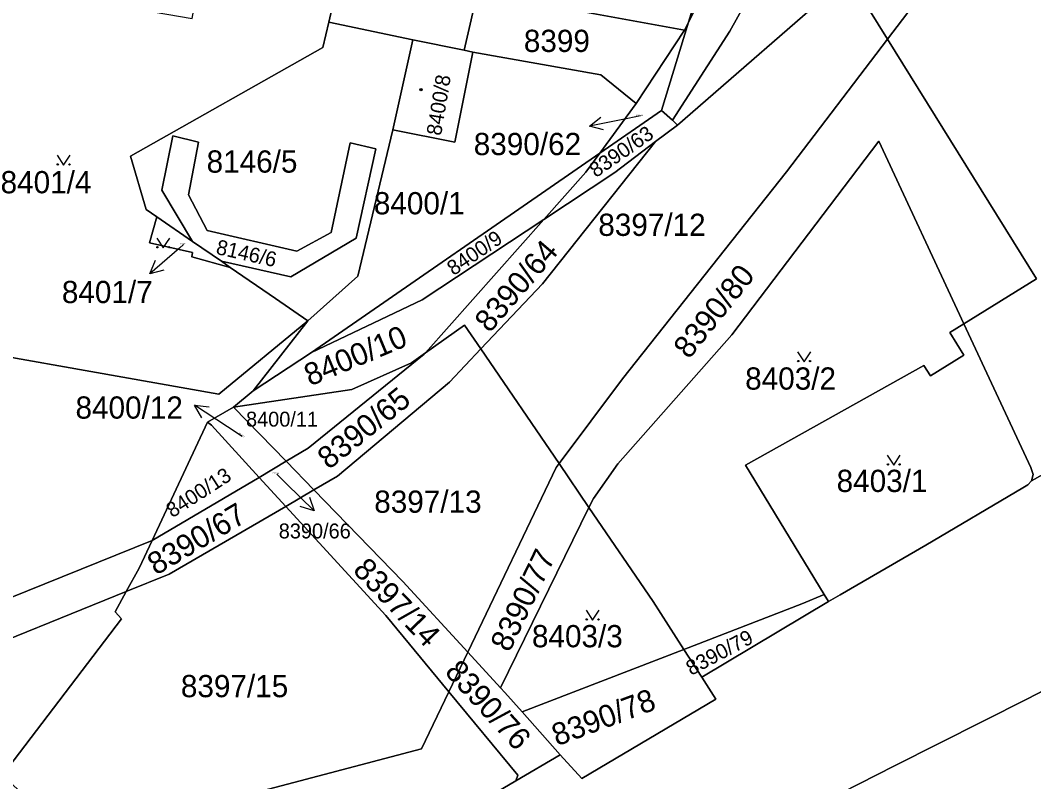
# Model space of a CAD drawing. Extents: x -596233 to -595156, y -1161235 to -1159375.
# Drawn here: x -595729.5 to -595651.9, y -1160323.2 to -1160265 of the extents above; entities that cross this region are included whole.
import ezdxf

# ---------------------------------------------------------------- set-up
doc = ezdxf.new("R2010")
doc.units = 0
for name, color, linetype in [('KN_KULTURY', 7, 'Continuous'), ('KN_PARC_CIS_POM', 7, 'Continuous'), ('KN_PARC_CIS_POZ', 7, 'Continuous'), ('KN_PARC_CIS_STAV', 7, 'Continuous'), ('KN_PARC_PLOCHA', 7, 'Continuous'), ('PARC_C_SIPKA', 7, 'Continuous'), ('parcely_l', 7, 'Continuous')]:
    doc.layers.add(name, color=color, linetype=linetype)

msp = doc.modelspace()

# ---------------------------------------------------------------- linework, layer by layer
at = {"layer": 'KN_KULTURY'}
for points in [[(-595726.6818, -1160275.2816), (-595726.1818, -1160276.0316), (-595725.6818, -1160275.2816)], [(-595719.0518, -1160281.6216), (-595718.5518, -1160282.3716), (-595718.0518, -1160281.6216)], [(-595670.0018, -1160290.3216), (-595669.5018, -1160291.0716), (-595669.0018, -1160290.3216)], [(-595663.1418, -1160298.2316), (-595662.6418, -1160298.9816), (-595662.1418, -1160298.2316)], [(-595686.1918, -1160310.0916), (-595685.6918, -1160310.8416), (-595685.1918, -1160310.0916)]]:
    msp.add_lwpolyline(points, dxfattribs=at)
for centre, radius in [((-595698.83, -1160270.26), 0.09), ((-595698.83, -1160270.26), 0.0398), ((-595726.632, -1160275.9814), 0.05), ((-595725.7326, -1160275.9814), 0.05), ((-595719.002, -1160282.3214), 0.05), ((-595718.1026, -1160282.3214), 0.05), ((-595669.952, -1160291.0214), 0.05), ((-595669.0526, -1160291.0214), 0.05), ((-595663.092, -1160298.9314), 0.05), ((-595662.1926, -1160298.9314), 0.05), ((-595686.142, -1160310.7914), 0.05), ((-595685.2426, -1160310.7914), 0.05)]:
    msp.add_circle(centre, radius, dxfattribs=at)
at = {"layer": 'KN_PARC_PLOCHA'}
for points in [[(-595662.1, -1160147.42), (-595678.01, -1160185.16), (-595683.6, -1160199.33), (-595681.39, -1160199.77), (-595681.46, -1160200.19), (-595682.04, -1160203.54), (-595682.61, -1160206.87), (-595683.18, -1160210.2), (-595683.74, -1160213.52), (-595684.3, -1160216.82), (-595684.86, -1160220.12), (-595685.42, -1160223.38), (-595695.53, -1160267.25), (-595699.46, -1160266.44), (-595705.89, -1160265.1), (-595705.66, -1160264.11), (-595715.92, -1160262.36), (-595728.55, -1160260.24), (-595732.01, -1160259.46), (-595732.43, -1160261.95), (-595734.51, -1160274.52), (-595781.99, -1160267.46)], [(-595668.84, -1160214.15), (-595671.5, -1160243.68), (-595671.8, -1160246.05), (-595672.77, -1160246.81), (-595678.36, -1160265.1), (-595678.67, -1160265.71), (-595686.8, -1160264.24), (-595686.24, -1160260.93), (-595685.67, -1160257.61), (-595685.11, -1160254.29), (-595684.55, -1160251), (-595683.98, -1160247.7), (-595683.42, -1160244.36), (-595682.85, -1160241.01), (-595682.28, -1160237.71), (-595681.72, -1160234.41), (-595681.15, -1160231.06), (-595680.57, -1160227.62), (-595680.01, -1160224.36), (-595679.44, -1160221)], [(-595781.99, -1160267.46), (-595734.51, -1160274.52), (-595740.83, -1160288.87), (-595714.29, -1160293.56), (-595707.48, -1160287.94), (-595711.67, -1160293.3), (-595713.18, -1160294.55), (-595715.18, -1160295.69), (-595719.4, -1160304.76), (-595735.86, -1160311.37), (-595751.25, -1160316.43), (-595764.1, -1160319.75), (-595777.71, -1160322.71)], [(-595703.87, -1160330.38), (-595691.57, -1160323.14), (-595688.17, -1160321.14), (-595686.53, -1160322.97), (-595676.27, -1160316.88), (-595677.34, -1160315.21), (-595667.65, -1160309.43), (-595666.75, -1160308.9), (-595660.19, -1160305.1), (-595652.77, -1160300.71), (-595652.38, -1160300.49), (-595652.11, -1160300.18), (-595644.7, -1160296.06)], [(-595642.28, -1160311.6), (-595652.4, -1160316.87), (-595662.59, -1160322), (-595672.11, -1160326.84)]]:
    msp.add_lwpolyline(points, dxfattribs=at)
for points in [[(-595611.84, -1160199.17), (-595663.11, -1160266.4), (-595666.1, -1160261.57), (-595679.19, -1160272.97), (-595679.59, -1160272.6), (-595675.19, -1160265.8), (-595671.91, -1160259.87), (-595670.63, -1160255.59), (-595668.7, -1160243.96), (-595668.65, -1160243.58), (-595654.85, -1160232.78), (-595651.39, -1160230), (-595648.51, -1160231.05), (-595642.42, -1160222.76), (-595636.64, -1160218.1), (-595613.21, -1160197.7)], [(-595598.02, -1160214.57), (-595599.45, -1160216.49), (-595624.75, -1160249.88), (-595632.54, -1160261.41), (-595633.97, -1160264.44), (-595635.1, -1160267.78), (-595635.19, -1160272.54), (-595634.26, -1160276.74), (-595630.06, -1160286.42), (-595628.79, -1160288.18), (-595643.68, -1160297.49), (-595644.7, -1160296.06), (-595652.11, -1160300.18), (-595651.98, -1160299.7), (-595652.14, -1160299.16), (-595657.27, -1160288.17), (-595651.73, -1160284.73), (-595663.11, -1160266.4), (-595611.84, -1160199.17), (-595603.47, -1160208.11)], [(-595685.97, -1160226.64), (-595686.56, -1160230.08), (-595687.13, -1160233.43), (-595687.69, -1160236.73), (-595688.25, -1160240.03), (-595688.82, -1160243.38), (-595689.39, -1160246.73), (-595689.95, -1160250.01), (-595690.51, -1160253.33), (-595691.08, -1160256.66), (-595691.64, -1160259.96), (-595692.2, -1160263.27), (-595686.8, -1160264.24), (-595678.67, -1160265.71), (-595682.36, -1160271.33), (-595685.06, -1160269.14), (-595694.87, -1160267.39), (-595695.53, -1160267.25), (-595685.42, -1160223.38)], [(-595679.59, -1160272.6), (-595680.42, -1160271.85), (-595678.36, -1160265.1), (-595675.41, -1160259.32), (-595672.4, -1160250.8), (-595671.8, -1160246.05), (-595668.65, -1160243.58), (-595668.7, -1160243.96), (-595670.63, -1160255.59), (-595671.91, -1160259.87), (-595675.19, -1160265.8)], [(-595678.36, -1160265.1), (-595672.77, -1160246.81), (-595671.8, -1160246.05), (-595672.4, -1160250.8), (-595675.41, -1160259.32)], [(-595728.55, -1160260.24), (-595729.02, -1160262.63), (-595716.35, -1160264.81), (-595715.92, -1160262.36), (-595705.66, -1160264.11), (-595705.89, -1160265.1), (-595706.33, -1160267.03), (-595721.07, -1160275.35), (-595719.87, -1160279.44), (-595719.06, -1160280), (-595719.62, -1160281.98), (-595716.32, -1160282.73), (-595716.37, -1160283.06), (-595713.44, -1160283.86), (-595709.97, -1160286.25), (-595707.48, -1160287.94), (-595714.29, -1160293.56), (-595740.83, -1160288.87), (-595734.51, -1160274.52), (-595732.01, -1160274.97), (-595729.98, -1160262.34), (-595732.43, -1160261.95), (-595732.01, -1160259.46)], [(-595663.11, -1160266.4), (-595670.85, -1160276.55), (-595683.41, -1160292.39), (-595688.26, -1160298.87), (-595694.24, -1160290.1), (-595689.53, -1160285.11), (-595680.87, -1160274.24), (-595679.19, -1160272.97), (-595666.1, -1160261.57)], [(-595699.46, -1160266.44), (-595700.98, -1160273.34), (-595703.67, -1160284.54), (-595707.48, -1160287.94), (-595709.97, -1160286.25), (-595713.44, -1160283.86), (-595714.11, -1160283.39), (-595708.78, -1160284.59), (-595703.78, -1160281.63), (-595702.28, -1160274.78), (-595704.24, -1160274.34), (-595705.71, -1160281.19), (-595708.33, -1160282.63), (-595715.2, -1160281.03), (-595716.63, -1160278.32), (-595715.85, -1160274.28), (-595717.83, -1160273.79), (-595718.67, -1160277.94), (-595716.33, -1160281.87), (-595719.06, -1160280), (-595719.87, -1160279.44), (-595721.07, -1160275.35), (-595706.33, -1160267.03), (-595705.89, -1160265.1)], [(-595680.42, -1160271.85), (-595685.14, -1160275.12), (-595682.36, -1160271.33), (-595678.67, -1160265.71), (-595678.36, -1160265.1)], [(-595695.53, -1160267.25), (-595694.87, -1160267.39), (-595696.24, -1160274.28), (-595700.98, -1160273.34), (-595699.46, -1160266.44)], [(-595657.27, -1160288.17), (-595663.79, -1160274.2), (-595675.03, -1160289.01), (-595683.76, -1160298.89), (-595685.63, -1160301.53), (-595685.97, -1160302.22), (-595688.26, -1160298.87), (-595683.41, -1160292.39), (-595670.85, -1160276.55), (-595663.11, -1160266.4), (-595651.73, -1160284.73)], [(-595682.36, -1160271.33), (-595685.14, -1160275.12), (-595707.2, -1160290.38), (-595711.67, -1160293.3), (-595707.48, -1160287.94), (-595703.67, -1160284.54), (-595700.98, -1160273.34), (-595696.24, -1160274.28), (-595694.87, -1160267.39), (-595685.06, -1160269.14)], [(-595679.59, -1160272.6), (-595679.19, -1160272.97), (-595680.87, -1160274.24), (-595683.98, -1160276.59), (-595689.43, -1160280.2), (-595686.21, -1160276.57), (-595685.14, -1160275.12), (-595680.42, -1160271.85)], [(-595714.11, -1160283.39), (-595716.33, -1160281.87), (-595718.67, -1160277.94), (-595717.83, -1160273.79), (-595715.85, -1160274.28), (-595716.63, -1160278.32), (-595715.2, -1160281.03), (-595708.33, -1160282.63), (-595705.71, -1160281.19), (-595704.24, -1160274.34), (-595702.28, -1160274.78), (-595703.78, -1160281.63), (-595708.78, -1160284.59)], [(-595657.27, -1160288.17), (-595658.36, -1160288.85), (-595657.29, -1160290.57), (-595659.84, -1160292.16), (-595660.34, -1160291.36), (-595673.99, -1160298.98), (-595667.98, -1160308.88), (-595669.68, -1160309.6), (-595678.7, -1160313.08), (-595681.05, -1160309.43), (-595685.97, -1160302.22), (-595685.63, -1160301.53), (-595683.76, -1160298.89), (-595675.03, -1160289.01), (-595663.79, -1160274.2)], [(-595694.24, -1160290.1), (-595695.49, -1160288.27), (-595698.49, -1160290.4), (-595689.43, -1160280.2), (-595683.98, -1160276.59), (-595680.87, -1160274.24), (-595689.53, -1160285.11)], [(-595689.43, -1160280.2), (-595698.73, -1160286.35), (-595707.2, -1160290.38), (-595685.14, -1160275.12), (-595686.21, -1160276.57)], [(-595716.33, -1160281.87), (-595714.11, -1160283.39), (-595713.44, -1160283.86), (-595716.37, -1160283.06), (-595716.32, -1160282.73), (-595719.62, -1160281.98), (-595719.06, -1160280)], [(-595698.49, -1160290.4), (-595699.56, -1160291.16), (-595704.12, -1160293.2), (-595713.18, -1160294.55), (-595711.67, -1160293.3), (-595707.2, -1160290.38), (-595698.73, -1160286.35), (-595689.43, -1160280.2)], [(-595652.11, -1160300.18), (-595652.38, -1160300.49), (-595652.77, -1160300.71), (-595660.19, -1160305.1), (-595666.75, -1160308.9), (-595667.65, -1160309.43), (-595667.98, -1160308.88), (-595673.99, -1160298.98), (-595660.34, -1160291.36), (-595659.84, -1160292.16), (-595657.29, -1160290.57), (-595658.36, -1160288.85), (-595657.27, -1160288.17), (-595652.14, -1160299.16), (-595651.98, -1160299.7)], [(-595694.24, -1160290.1), (-595696.64, -1160292.65), (-595705.23, -1160299.84), (-595707.02, -1160300.88), (-595709.15, -1160298.69), (-595707.46, -1160297.69), (-595698.58, -1160290.5), (-595698.49, -1160290.4), (-595695.49, -1160288.27)], [(-595709.15, -1160298.69), (-595713.18, -1160294.55), (-595704.12, -1160293.2), (-595699.56, -1160291.16), (-595698.49, -1160290.4), (-595698.58, -1160290.5), (-595707.46, -1160297.69)], [(-595688.26, -1160298.87), (-595688.48, -1160299.16), (-595695.25, -1160313.29), (-595700.21, -1160307.88), (-595707.02, -1160300.88), (-595705.23, -1160299.84), (-595696.64, -1160292.65), (-595694.24, -1160290.1)], [(-595709.15, -1160298.69), (-595711.22, -1160299.92), (-595714.87, -1160295.94), (-595715.18, -1160295.69), (-595713.18, -1160294.55)], [(-595711.22, -1160299.92), (-595719.4, -1160304.76), (-595715.18, -1160295.69), (-595714.87, -1160295.94)], [(-595707.02, -1160300.88), (-595709.18, -1160302.14), (-595711.22, -1160299.92), (-595709.15, -1160298.69)], [(-595685.97, -1160302.22), (-595692.74, -1160316.02), (-595695.25, -1160313.29), (-595688.48, -1160299.16), (-595688.26, -1160298.87)], [(-595709.18, -1160302.14), (-595718.1, -1160307.32), (-595721.39, -1160308.65), (-595720.4, -1160306.86), (-595719.4, -1160304.76), (-595711.22, -1160299.92)], [(-595695.25, -1160313.29), (-595696.7, -1160316.32), (-595701.52, -1160310.49), (-595709.18, -1160302.14), (-595707.02, -1160300.88), (-595700.21, -1160307.88)], [(-595696.7, -1160316.32), (-595698.79, -1160320.68), (-595719.3, -1160326.09), (-595726.25, -1160326.91), (-595730.28, -1160323.27), (-595730.87, -1160322.7), (-595721.74, -1160310.75), (-595722.24, -1160310.2), (-595721.39, -1160308.65), (-595718.1, -1160307.32), (-595709.18, -1160302.14), (-595701.52, -1160310.49)], [(-595607.74, -1160329.05), (-595640.72, -1160338.42), (-595642.49, -1160339.05), (-595645.49, -1160332.25), (-595665.52, -1160341.58), (-595672.11, -1160326.84), (-595662.59, -1160322), (-595652.4, -1160316.87), (-595642.28, -1160311.6), (-595627.5, -1160304.24), (-595622.25, -1160301.58), (-595616.11, -1160318.29), (-595619.53, -1160319.78), (-595615.46, -1160328.52), (-595609.14, -1160325.74)], [(-595678.7, -1160313.08), (-595691.09, -1160317.86), (-595692.41, -1160316.38), (-595692.74, -1160316.02), (-595685.97, -1160302.22), (-595681.05, -1160309.43)], [(-595721.39, -1160308.65), (-595734.86, -1160314.1), (-595753.34, -1160320.19), (-595755.41, -1160321.18), (-595756.05, -1160322.78), (-595755.55, -1160325.27), (-595760.81, -1160326.77), (-595764.44, -1160328.1), (-595776.34, -1160331.2), (-595785.69, -1160333.05), (-595794.9, -1160327.13), (-595805.62, -1160320.32), (-595787.76, -1160323.08), (-595777.71, -1160322.71), (-595764.1, -1160319.75), (-595751.25, -1160316.43), (-595735.86, -1160311.37), (-595719.4, -1160304.76), (-595720.4, -1160306.86)], [(-595730.28, -1160323.27), (-595734.18, -1160327.74), (-595744.79, -1160329.11), (-595750.24, -1160329.73), (-595762.5, -1160333.43), (-595774.91, -1160336.92), (-595778.4, -1160337.71), (-595785.69, -1160333.05), (-595776.34, -1160331.2), (-595764.44, -1160328.1), (-595760.81, -1160326.77), (-595755.55, -1160325.27), (-595756.05, -1160322.78), (-595755.41, -1160321.18), (-595753.34, -1160320.19), (-595734.86, -1160314.1), (-595721.39, -1160308.65), (-595722.24, -1160310.2), (-595721.74, -1160310.75), (-595730.87, -1160322.7)], [(-595667.65, -1160309.43), (-595677.34, -1160315.21), (-595678.7, -1160313.08), (-595669.68, -1160309.6), (-595667.98, -1160308.88)], [(-595692.74, -1160316.02), (-595692.41, -1160316.38), (-595691.09, -1160317.86), (-595688.17, -1160321.14), (-595691.57, -1160323.14), (-595691.41, -1160322.71), (-595696.7, -1160316.32), (-595695.25, -1160313.29)], [(-595677.34, -1160315.21), (-595676.27, -1160316.88), (-595686.53, -1160322.97), (-595688.17, -1160321.14), (-595691.09, -1160317.86), (-595678.7, -1160313.08)], [(-595691.57, -1160323.14), (-595703.87, -1160330.38), (-595702.21, -1160332.4), (-595718.23, -1160338.47), (-595718.26, -1160338.42), (-595720.82, -1160332.54), (-595726.25, -1160326.91), (-595719.3, -1160326.09), (-595698.79, -1160320.68), (-595696.7, -1160316.32), (-595691.41, -1160322.71)]]:
    msp.add_lwpolyline(points, close=True, dxfattribs=at)
at = {"layer": 'PARC_C_SIPKA'}
for points in [[(-595682.02, -1160272.27), (-595683, -1160272.46), (-595685.9423, -1160273.0455)], [(-595684.864, -1160273.3407), (-595685.9423, -1160273.0455), (-595685.0591, -1160272.3599)], [(-595717, -1160282.1), (-595717.32, -1160282.38), (-595719.5891, -1160284.3425)], [(-595718.5056, -1160284.0665), (-595719.5891, -1160284.3425), (-595719.1598, -1160283.3101)], [(-595715.5984, -1160295.3764), (-595716.163, -1160294.4114), (-595715.0522, -1160294.5388)], [(-595712.51, -1160296.79), (-595713.65, -1160296.05), (-595716.163, -1160294.4114)], [(-595709.86, -1160299.67), (-595709.14, -1160300.38), (-595707.0075, -1160302.4901)], [(-595707.3666, -1160301.4313), (-595707.0075, -1160302.4901), (-595708.07, -1160302.1421)]]:
    msp.add_lwpolyline(points, dxfattribs=at)
at = {"layer": 'parcely_l'}
for points in [[(-595611.84, -1160199.17), (-595663.11, -1160266.4)], [(-595695.53, -1160267.25), (-595685.42, -1160223.38)], [(-595679.59, -1160272.6), (-595675.19, -1160265.8), (-595671.91, -1160259.87), (-595670.63, -1160255.59), (-595668.7, -1160243.96), (-595668.65, -1160243.58)], [(-595671.8, -1160246.05), (-595672.77, -1160246.81), (-595678.36, -1160265.1)], [(-595678.36, -1160265.1), (-595675.41, -1160259.32), (-595672.4, -1160250.8), (-595671.8, -1160246.05)], [(-595663.11, -1160266.4), (-595666.1, -1160261.57), (-595679.19, -1160272.97)], [(-595715.92, -1160262.36), (-595705.66, -1160264.11), (-595705.89, -1160265.1)], [(-595678.67, -1160265.71), (-595686.8, -1160264.24)], [(-595705.89, -1160265.1), (-595706.33, -1160267.03), (-595721.07, -1160275.35), (-595719.87, -1160279.44), (-595719.06, -1160280)], [(-595705.89, -1160265.1), (-595699.46, -1160266.44)], [(-595680.42, -1160271.85), (-595678.36, -1160265.1)], [(-595678.36, -1160265.1), (-595678.67, -1160265.71)], [(-595699.46, -1160266.44), (-595700.98, -1160273.34)], [(-595695.53, -1160267.25), (-595699.46, -1160266.44)], [(-595663.11, -1160266.4), (-595670.85, -1160276.55), (-595683.41, -1160292.39), (-595688.26, -1160298.87)], [(-595678.67, -1160265.71), (-595682.36, -1160271.33)], [(-595657.27, -1160288.17), (-595651.73, -1160284.73), (-595663.11, -1160266.4)], [(-595694.87, -1160267.39), (-595696.24, -1160274.28), (-595700.98, -1160273.34)], [(-595694.87, -1160267.39), (-595695.53, -1160267.25)], [(-595682.36, -1160271.33), (-595685.06, -1160269.14), (-595694.87, -1160267.39)], [(-595685.14, -1160275.12), (-595682.36, -1160271.33)], [(-595685.14, -1160275.12), (-595680.42, -1160271.85)], [(-595680.42, -1160271.85), (-595679.59, -1160272.6)], [(-595679.59, -1160272.6), (-595679.19, -1160272.97)], [(-595700.98, -1160273.34), (-595703.67, -1160284.54), (-595707.48, -1160287.94)], [(-595679.19, -1160272.97), (-595680.87, -1160274.24)], [(-595714.11, -1160283.39), (-595708.78, -1160284.59), (-595703.78, -1160281.63), (-595702.28, -1160274.78), (-595704.24, -1160274.34), (-595705.71, -1160281.19), (-595708.33, -1160282.63), (-595715.2, -1160281.03), (-595716.63, -1160278.32), (-595715.85, -1160274.28), (-595717.83, -1160273.79), (-595718.67, -1160277.94), (-595716.33, -1160281.87)], [(-595685.97, -1160302.22), (-595685.63, -1160301.53), (-595683.76, -1160298.89), (-595675.03, -1160289.01), (-595663.79, -1160274.2), (-595657.27, -1160288.17)], [(-595707.48, -1160287.94), (-595714.29, -1160293.56), (-595740.83, -1160288.87), (-595734.51, -1160274.52)], [(-595680.87, -1160274.24), (-595689.53, -1160285.11), (-595694.24, -1160290.1)], [(-595680.87, -1160274.24), (-595683.98, -1160276.59), (-595689.43, -1160280.2)], [(-595707.2, -1160290.38), (-595685.14, -1160275.12)], [(-595689.43, -1160280.2), (-595686.21, -1160276.57), (-595685.14, -1160275.12)], [(-595719.06, -1160280), (-595719.62, -1160281.98), (-595716.32, -1160282.73), (-595716.37, -1160283.06), (-595713.44, -1160283.86)], [(-595719.06, -1160280), (-595716.33, -1160281.87)], [(-595707.2, -1160290.38), (-595698.73, -1160286.35), (-595689.43, -1160280.2)], [(-595689.43, -1160280.2), (-595698.49, -1160290.4)], [(-595716.33, -1160281.87), (-595714.11, -1160283.39)], [(-595714.11, -1160283.39), (-595713.44, -1160283.86)], [(-595713.44, -1160283.86), (-595709.97, -1160286.25), (-595707.48, -1160287.94)], [(-595707.48, -1160287.94), (-595711.67, -1160293.3)], [(-595657.27, -1160288.17), (-595658.36, -1160288.85), (-595657.29, -1160290.57), (-595659.84, -1160292.16), (-595660.34, -1160291.36), (-595673.99, -1160298.98), (-595667.98, -1160308.88)], [(-595652.11, -1160300.18), (-595651.98, -1160299.7), (-595652.14, -1160299.16), (-595657.27, -1160288.17)], [(-595628.79, -1160288.18), (-595643.68, -1160297.49), (-595644.7, -1160296.06), (-595652.11, -1160300.18)], [(-595694.24, -1160290.1), (-595695.49, -1160288.27), (-595698.49, -1160290.4)], [(-595698.49, -1160290.4), (-595699.56, -1160291.16), (-595704.12, -1160293.2), (-595713.18, -1160294.55)], [(-595711.67, -1160293.3), (-595707.2, -1160290.38)], [(-595709.15, -1160298.69), (-595707.46, -1160297.69), (-595698.58, -1160290.5), (-595698.49, -1160290.4)], [(-595694.24, -1160290.1), (-595696.64, -1160292.65), (-595705.23, -1160299.84), (-595707.02, -1160300.88)], [(-595688.26, -1160298.87), (-595694.24, -1160290.1)], [(-595711.67, -1160293.3), (-595713.18, -1160294.55)], [(-595713.18, -1160294.55), (-595715.18, -1160295.69)], [(-595713.18, -1160294.55), (-595709.15, -1160298.69)], [(-595715.18, -1160295.69), (-595719.4, -1160304.76)], [(-595711.22, -1160299.92), (-595714.87, -1160295.94), (-595715.18, -1160295.69)], [(-595709.15, -1160298.69), (-595711.22, -1160299.92)], [(-595707.02, -1160300.88), (-595709.15, -1160298.69)], [(-595695.25, -1160313.29), (-595688.48, -1160299.16), (-595688.26, -1160298.87)], [(-595688.26, -1160298.87), (-595685.97, -1160302.22)], [(-595719.4, -1160304.76), (-595711.22, -1160299.92)], [(-595711.22, -1160299.92), (-595709.18, -1160302.14)], [(-595652.11, -1160300.18), (-595652.38, -1160300.49), (-595652.77, -1160300.71), (-595660.19, -1160305.1), (-595666.75, -1160308.9), (-595667.65, -1160309.43)], [(-595709.18, -1160302.14), (-595707.02, -1160300.88)], [(-595707.02, -1160300.88), (-595700.21, -1160307.88), (-595695.25, -1160313.29)], [(-595709.18, -1160302.14), (-595718.1, -1160307.32), (-595721.39, -1160308.65)], [(-595696.7, -1160316.32), (-595701.52, -1160310.49), (-595709.18, -1160302.14)], [(-595672.11, -1160326.84), (-595662.59, -1160322), (-595652.4, -1160316.87), (-595642.28, -1160311.6), (-595627.5, -1160304.24), (-595622.25, -1160301.58)], [(-595685.97, -1160302.22), (-595692.74, -1160316.02)], [(-595685.97, -1160302.22), (-595681.05, -1160309.43), (-595678.7, -1160313.08)], [(-595805.62, -1160320.32), (-595787.76, -1160323.08), (-595777.71, -1160322.71), (-595764.1, -1160319.75), (-595751.25, -1160316.43), (-595735.86, -1160311.37), (-595719.4, -1160304.76)], [(-595721.39, -1160308.65), (-595720.4, -1160306.86), (-595719.4, -1160304.76)], [(-595721.39, -1160308.65), (-595734.86, -1160314.1), (-595753.34, -1160320.19), (-595755.41, -1160321.18), (-595756.05, -1160322.78), (-595755.55, -1160325.27), (-595760.81, -1160326.77), (-595764.44, -1160328.1), (-595776.34, -1160331.2), (-595785.69, -1160333.05)], [(-595730.28, -1160323.27), (-595730.87, -1160322.7), (-595721.74, -1160310.75), (-595722.24, -1160310.2), (-595721.39, -1160308.65)], [(-595678.7, -1160313.08), (-595669.68, -1160309.6), (-595667.98, -1160308.88)], [(-595667.98, -1160308.88), (-595667.65, -1160309.43)], [(-595667.65, -1160309.43), (-595677.34, -1160315.21)], [(-595695.25, -1160313.29), (-595696.7, -1160316.32)], [(-595692.74, -1160316.02), (-595695.25, -1160313.29)], [(-595691.09, -1160317.86), (-595678.7, -1160313.08)], [(-595677.34, -1160315.21), (-595678.7, -1160313.08)], [(-595677.34, -1160315.21), (-595676.27, -1160316.88), (-595686.53, -1160322.97), (-595688.17, -1160321.14)], [(-595692.74, -1160316.02), (-595692.41, -1160316.38), (-595691.09, -1160317.86)], [(-595696.7, -1160316.32), (-595698.79, -1160320.68), (-595719.3, -1160326.09), (-595726.25, -1160326.91)], [(-595696.7, -1160316.32), (-595691.41, -1160322.71), (-595691.57, -1160323.14)], [(-595691.09, -1160317.86), (-595688.17, -1160321.14)], [(-595688.17, -1160321.14), (-595691.57, -1160323.14)], [(-595691.57, -1160323.14), (-595703.87, -1160330.38), (-595702.21, -1160332.4), (-595718.23, -1160338.47), (-595718.26, -1160338.42)]]:
    msp.add_lwpolyline(points, dxfattribs=at)

# ---------------------------------------------------------------- texts
at = {"layer": 'KN_PARC_CIS_POM'}
for s, p in [('8390/62', (-595682.3533, -1160272.27)), ('8401/7', (-595717.2833, -1160282.1)), ('8390/66', (-595710.1933, -1160299.67))]:
    msp.add_text(s, height=0.1, dxfattribs=at).set_placement(p)
msp.add_text('8400/12', height=0.1, rotation=320.169279, dxfattribs=at).set_placement((-595712.766, -1160296.5765))
at = {"layer": 'KN_PARC_CIS_POZ'}
for s, height, p in [('8399', 1.7, (-595690.9566, -1160267.38)), ('8390/62', 1.7, (-595694.7916, -1160275.27)), ('8146/5', 1.7, (-595715.2366, -1160276.61)), ('8401/4', 1.7, (-595731.0066, -1160278.19)), ('8400/1', 1.7, (-595702.4366, -1160279.8)), ('8397/12', 1.7, (-595685.2566, -1160281.45)), ('8401/7', 1.7, (-595726.3166, -1160286.59)), ('8403/2', 1.7, (-595674.0166, -1160293.21)), ('8400/12', 1.7, (-595725.2716, -1160295.43)), ('8400/11', 1.14, (-595712.22, -1160296.04)), ('8403/1', 1.7, (-595667.0166, -1160301.04)), ('8397/13', 1.7, (-595702.4066, -1160302.63)), ('8390/66', 1.14, (-595709.7154, -1160304.5923)), ('8403/3', 1.7, (-595690.3366, -1160312.92)), ('8397/15', 1.7, (-595717.2066, -1160316.74))]:
    msp.add_text(s, height=height, dxfattribs=at).set_placement(p)
for s, height, rotation, p in [('8390/63', 1.14, 34.825207, (-595685.4394, -1160277.0301)), ('8400/9', 1.14, 34.232769, (-595696.3404, -1160284.527)), ('8146/6', 1.14, 347.311281, (-595714.5811, -1160282.8205)), ('8390/64', 1.7, 49.459077, (-595693.5732, -1160288.9363)), ('8390/80', 1.7, 51.445463, (-595678.3118, -1160290.9414)), ('8400/10', 1.7, 22.61468, (-595707.3209, -1160292.969)), ('8390/65', 1.7, 38.935323, (-595705.8778, -1160299.3811)), ('8400/13', 1.14, 32.894322, (-595717.8607, -1160303.0537)), ('8390/67', 1.7, 30.837585, (-595719.1055, -1160307.4547)), ('8390/77', 1.7, 64.232526, (-595692.0634, -1160313.3732)), ('8397/14', 1.7, 313.723884, (-595704.1167, -1160307.0849)), ('8390/79', 1.14, 27.993424, (-595678.1554, -1160315.1136)), ('8390/76', 1.7, 312.523461, (-595697.08, -1160314.8637)), ('8390/78', 1.7, 20.470162, (-595688.4188, -1160320.5017))]:
    msp.add_text(s, height=height, rotation=rotation, dxfattribs=at).set_placement(p)
at = {"layer": 'KN_PARC_CIS_STAV'}
msp.add_text('8400/8', height=1.14, rotation=80.676493, dxfattribs=at).set_placement((-595697.2933, -1160273.8273))

doc.saveas('drawing.dxf')
